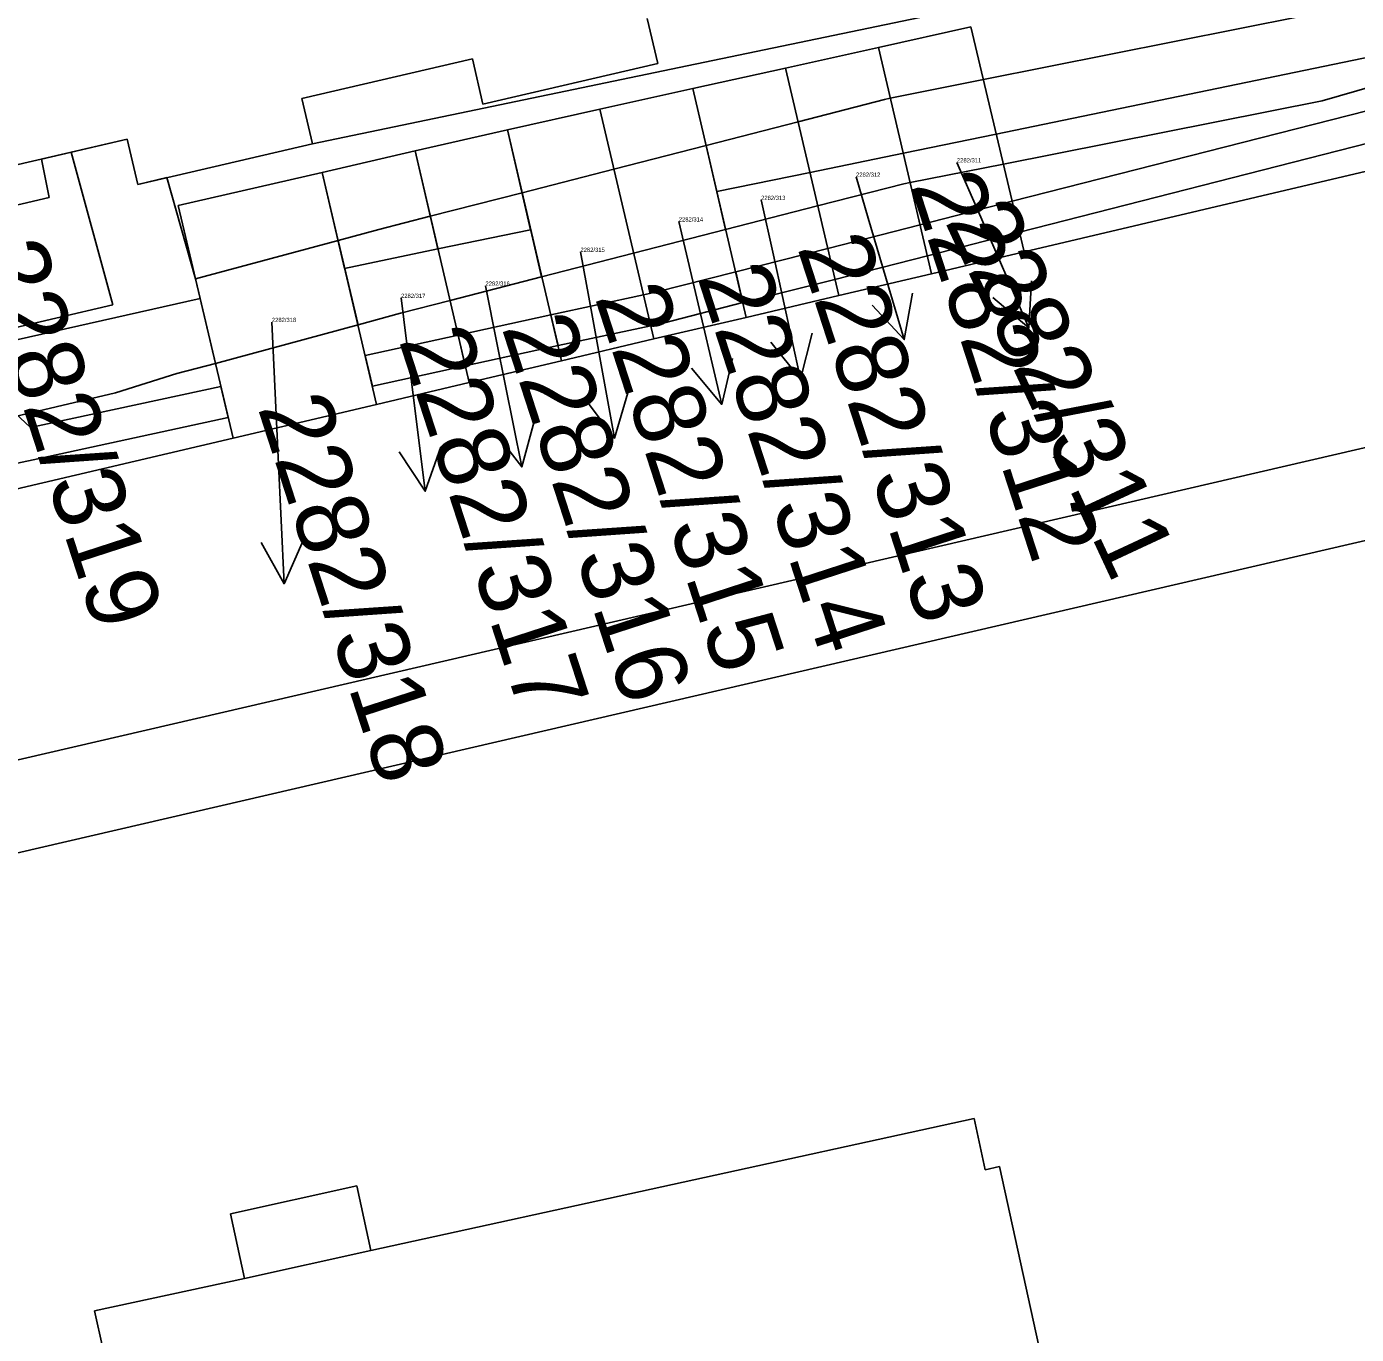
# Model space of a CAD drawing. Extents: x -785744 to -782822, y -1067550 to -1063910.
# Drawn here: x -783756.37 to -783724.87, y -1065973.53 to -1065942.56 of the extents above; entities that cross this region are included whole.
import ezdxf

# ---------------------------------------------------------------- set-up
doc = ezdxf.new("R2010")
doc.units = 0
for name, color, linetype in [('Hranice parcel', 7, 'Continuous'), ('Parcelní čísla', 7, 'Continuous'), ('Pop_ČP_popisy', 7, 'Continuous'), ('Vnitřní kresba', 7, 'Continuous'), ('Věcná břemena k části', 7, 'Continuous')]:
    doc.layers.add(name, color=color, linetype=linetype)

msp = doc.modelspace()

# ---------------------------------------------------------------- linework, layer by layer
at = {"layer": 'Hranice parcel'}
for p, q in [((-783736.19, -1065943.06), (-783734.93, -1065948.42)), ((-783737.13, -1065948.93), (-783738.39, -1065943.55)), ((-783739.32, -1065949.45), (-783740.59, -1065944.03)), ((-783742.79, -1065944.52), (-783741.51, -1065949.96)), ((-783743.7, -1065950.48), (-783744.98, -1065945.01)), ((-783747.17, -1065945.51), (-783745.89, -1065950.99)), ((-783748.08, -1065951.51), (-783749.37, -1065946.02))]:
    msp.add_line(p, q, dxfattribs=at)
for points in [[(-783741.67, -1065942.37), (-783741.42, -1065943.44)], [(-783736.19, -1065943.06), (-783734, -1065942.57)], [(-783734, -1065942.57), (-783732.74, -1065947.9)], [(-783738.39, -1065943.55), (-783736.19, -1065943.06)], [(-783749.85, -1065944.27), (-783745.81, -1065943.33)], [(-783745.81, -1065943.33), (-783745.56, -1065944.4)], [(-783745.56, -1065944.4), (-783741.42, -1065943.44)], [(-783740.59, -1065944.03), (-783738.39, -1065943.55)], [(-783740.59, -1065944.03), (-783742.79, -1065944.52)], [(-783749.85, -1065944.27), (-783749.6, -1065945.34)], [(-783744.98, -1065945.01), (-783742.79, -1065944.52)], [(-783744.98, -1065945.01), (-783747.17, -1065945.51)], [(-783758.48, -1065946.27), (-783753.99, -1065945.23)], [(-783753.99, -1065945.23), (-783753.74, -1065946.3)], [(-783753.74, -1065946.3), (-783749.6, -1065945.34)], [(-783749.37, -1065946.02), (-783747.17, -1065945.51)], [(-783732.74, -1065947.9), (-783724.49, -1065945.96)], [(-783749.37, -1065946.02), (-783752.78, -1065946.8)], [(-783752.78, -1065946.8), (-783751.48, -1065952.31)], [(-783734.93, -1065948.42), (-783732.74, -1065947.9)], [(-783737.13, -1065948.93), (-783734.93, -1065948.42)], [(-783739.32, -1065949.45), (-783737.13, -1065948.93)], [(-783741.51, -1065949.96), (-783739.32, -1065949.45)], [(-783743.7, -1065950.48), (-783741.51, -1065949.96)], [(-783745.89, -1065950.99), (-783743.7, -1065950.48)], [(-783748.08, -1065951.51), (-783745.89, -1065950.99)], [(-783751.48, -1065952.31), (-783748.08, -1065951.51)], [(-783757.54, -1065953.73), (-783751.48, -1065952.31)], [(-783813.42, -1065975.3), (-783722.57, -1065954.25)], [(-783748.22, -1065971.55), (-783733.92, -1065968.42)], [(-783733.92, -1065968.42), (-783733.66, -1065969.64)], [(-783733.66, -1065969.64), (-783733.32, -1065969.56)], [(-783733.32, -1065969.56), (-783732.02, -1065975.5)], [(-783751.54, -1065970.68), (-783748.55, -1065970.02)], [(-783748.55, -1065970.02), (-783748.22, -1065971.55)], [(-783751.54, -1065970.68), (-783751.21, -1065972.21)], [(-783754.76, -1065972.98), (-783751.21, -1065972.21)], [(-783754.76, -1065972.98), (-783754.57, -1065973.86)]]:
    msp.add_lwpolyline(points, dxfattribs=at)
at = {"layer": 'Pop_ČP_popisy'}
for p, q in [((-783736.43, -1065947.1), (-783735.577, -1065949.976)), ((-783733.82, -1065946.95), (-783732.623, -1065949.701)), ((-783738.68, -1065947.98), (-783738.035, -1065950.91)), ((-783740.59, -1065948.59), (-783739.903, -1065951.51)), ((-783742.98, -1065949.36), (-783742.441, -1065952.311)), ((-783745.23, -1065950.05), (-783744.642, -1065952.992)), ((-783747.3, -1065950.59), (-783746.928, -1065953.567)), ((-783750.41, -1065952.76), (-783750.272, -1065955.757))]:
    msp.add_line(p, q, dxfattribs=at)
for points in [[(-783734.33, -1065945.78), (-783733.82, -1065946.95)], [(-783736.72, -1065946.12), (-783736.43, -1065947.1)], [(-783738.97, -1065946.67), (-783738.68, -1065947.98)], [(-783740.92, -1065947.18), (-783740.59, -1065948.59)], [(-783743.25, -1065947.9), (-783742.98, -1065949.36)], [(-783745.5, -1065948.7), (-783745.23, -1065950.05)], [(-783732.563, -1065948.584), (-783732.623, -1065949.701), (-783733.48, -1065948.983)], [(-783747.5, -1065948.99), (-783747.3, -1065950.59)], [(-783735.382, -1065948.875), (-783735.577, -1065949.976), (-783736.34, -1065949.16)], [(-783750.56, -1065949.56), (-783750.41, -1065952.76)], [(-783737.762, -1065949.826), (-783738.035, -1065950.91), (-783738.739, -1065950.041)], [(-783739.645, -1065950.422), (-783739.903, -1065951.51), (-783740.619, -1065950.651)], [(-783742.129, -1065951.238), (-783742.441, -1065952.311), (-783743.112, -1065951.417)], [(-783744.347, -1065951.913), (-783744.642, -1065952.992), (-783745.328, -1065952.109)], [(-783746.556, -1065952.513), (-783746.928, -1065953.567), (-783747.548, -1065952.637)], [(-783749.818, -1065954.735), (-783750.272, -1065955.757), (-783750.817, -1065954.781)]]:
    msp.add_lwpolyline(points, dxfattribs=at)
at = {"layer": 'Vnitřní kresba'}
for points in [[(-783830.92, -1065977.15), (-783723.05, -1065952.16)], [(-783751.21, -1065972.21), (-783748.22, -1065971.55)]]:
    msp.add_lwpolyline(points, dxfattribs=at)
at = {"layer": 'Věcná břemena k části'}
for points in [[(-783724.6, -1065940.14), (-783740.72, -1065943.49)], [(-783726.16, -1065942.32), (-783733.7, -1065943.82)], [(-783733.4, -1065945.11), (-783723.59, -1065943.08)], [(-783740.72, -1065943.49), (-783749.6, -1065945.34)], [(-783725.68, -1065944.32), (-783723.27, -1065943.63)], [(-783742.79, -1065944.52), (-783740.59, -1065944.03)], [(-783740.59, -1065944.03), (-783740.02, -1065946.47)], [(-783733.7, -1065943.82), (-783735.91, -1065944.26)], [(-783736.05, -1065944.29), (-783738.09, -1065944.82)], [(-783735.91, -1065944.26), (-783736.05, -1065944.29)], [(-783733.23, -1065945.82), (-783725.68, -1065944.32)], [(-783744.98, -1065945.01), (-783742.79, -1065944.52)], [(-783724.62, -1065944.56), (-783733.02, -1065946.7)], [(-783744.43, -1065947.38), (-783744.98, -1065945.01)], [(-783738.09, -1065944.82), (-783740.27, -1065945.38)], [(-783753.99, -1065945.23), (-783756.02, -1065945.7)], [(-783753.99, -1065945.23), (-783755.32, -1065945.54)], [(-783753.74, -1065946.3), (-783753.99, -1065945.23)], [(-783753.74, -1065946.3), (-783753.99, -1065945.23)], [(-783749.6, -1065945.34), (-783753.74, -1065946.3)], [(-783735.6, -1065945.56), (-783733.4, -1065945.11)], [(-783732.85, -1065947.43), (-783724.56, -1065945.32)], [(-783755.32, -1065945.54), (-783754.33, -1065949.15)], [(-783747.17, -1065945.51), (-783749.37, -1065946.02)], [(-783749.37, -1065946.02), (-783747.17, -1065945.51)], [(-783746.63, -1065947.83), (-783747.17, -1065945.51)], [(-783747.17, -1065945.51), (-783746.63, -1065947.83)], [(-783740.27, -1065945.38), (-783742.46, -1065945.94)], [(-783740.27, -1065945.38), (-783740.02, -1065946.47)], [(-783739.81, -1065947.37), (-783740.27, -1065945.38)], [(-783737.81, -1065946.02), (-783735.6, -1065945.56)], [(-783756.02, -1065945.7), (-783755.84, -1065946.61)], [(-783742.46, -1065945.94), (-783744.63, -1065946.5)], [(-783735.44, -1065946.26), (-783733.23, -1065945.82)], [(-783753.05, -1065946.14), (-783753.74, -1065946.3)], [(-783752.37, -1065948.54), (-783753.05, -1065946.14)], [(-783752.78, -1065946.8), (-783749.37, -1065946.02)], [(-783749.37, -1065946.02), (-783748.84, -1065948.29)], [(-783740.02, -1065946.47), (-783737.81, -1065946.02)], [(-783737.63, -1065946.81), (-783735.59, -1065946.29)], [(-783735.59, -1065946.29), (-783735.44, -1065946.26)], [(-783755.84, -1065946.61), (-783758.27, -1065947.18)], [(-783744.63, -1065946.5), (-783746.81, -1065947.05)], [(-783744.17, -1065948.49), (-783744.63, -1065946.5)], [(-783744.63, -1065946.5), (-783744.17, -1065948.49)], [(-783740.02, -1065946.47), (-783739.81, -1065947.37)], [(-783752.26, -1065949), (-783752.78, -1065946.8)], [(-783739.81, -1065947.37), (-783737.63, -1065946.81)], [(-783733.02, -1065946.7), (-783735.2, -1065947.26)], [(-783746.81, -1065947.05), (-783748.03, -1065947.37)], [(-783748.03, -1065947.37), (-783748.99, -1065947.63)], [(-783746.63, -1065947.83), (-783744.43, -1065947.38)], [(-783741.99, -1065947.93), (-783739.81, -1065947.37)], [(-783735.2, -1065947.26), (-783737.39, -1065947.82)], [(-783735.03, -1065947.99), (-783732.85, -1065947.43)], [(-783748.99, -1065947.63), (-783752.37, -1065948.54)], [(-783748.99, -1065947.63), (-783748.52, -1065949.63)], [(-783748.52, -1065949.63), (-783748.99, -1065947.63)], [(-783748.84, -1065948.29), (-783746.63, -1065947.83)], [(-783737.39, -1065947.82), (-783739.57, -1065948.37)], [(-783744.17, -1065948.49), (-783741.99, -1065947.93)], [(-783737.22, -1065948.55), (-783735.03, -1065947.99)], [(-783746.34, -1065949.05), (-783744.17, -1065948.49)], [(-783739.57, -1065948.37), (-783741.47, -1065948.85)], [(-783739.4, -1065949.1), (-783739.57, -1065948.37)], [(-783739.57, -1065948.37), (-783739.4, -1065949.1)], [(-783752.26, -1065949), (-783752.37, -1065948.54)], [(-783752.37, -1065948.54), (-783751.9, -1065950.54)], [(-783739.4, -1065949.1), (-783737.22, -1065948.55)], [(-783758.33, -1065950.37), (-783752.26, -1065949)], [(-783751.9, -1065950.54), (-783752.26, -1065949)], [(-783747.51, -1065949.35), (-783746.34, -1065949.05)], [(-783741.76, -1065948.92), (-783743.95, -1065949.39)], [(-783741.47, -1065948.85), (-783741.76, -1065948.92)], [(-783741.29, -1065949.59), (-783739.4, -1065949.1)], [(-783754.33, -1065949.15), (-783758.39, -1065950.1)], [(-783748.52, -1065949.63), (-783747.51, -1065949.35)], [(-783743.95, -1065949.39), (-783746.15, -1065949.87)], [(-783743.95, -1065949.39), (-783743.78, -1065950.12)], [(-783743.78, -1065950.12), (-783743.95, -1065949.39)], [(-783751.9, -1065950.54), (-783748.52, -1065949.63)], [(-783743.78, -1065950.12), (-783741.58, -1065949.65)], [(-783741.58, -1065949.65), (-783741.29, -1065949.59)], [(-783746.15, -1065949.87), (-783748.35, -1065950.35)], [(-783746.15, -1065949.87), (-783745.98, -1065950.6)], [(-783745.98, -1065950.6), (-783746.15, -1065949.87)], [(-783748.35, -1065950.35), (-783748.18, -1065951.08)], [(-783745.98, -1065950.6), (-783743.78, -1065950.12)], [(-783752.81, -1065950.78), (-783751.9, -1065950.54)], [(-783748.18, -1065951.08), (-783745.98, -1065950.6)], [(-783754.27, -1065951.24), (-783752.81, -1065950.78)], [(-783757.92, -1065952.1), (-783754.27, -1065951.24)], [(-783756.28, -1065952.06), (-783757.24, -1065951.17)], [(-783751.77, -1065951.09), (-783756.28, -1065952.06)], [(-783751.6, -1065951.82), (-783751.77, -1065951.09)], [(-783756.22, -1065952.82), (-783751.6, -1065951.82)], [(-783757.68, -1065953.13), (-783756.22, -1065952.82)]]:
    msp.add_lwpolyline(points, dxfattribs=at)

# ---------------------------------------------------------------- texts
at = {"layer": 'Parcelní čísla'}
for s, p in [('2282/311', (-783734.33, -1065945.78)), ('2282/312', (-783736.72, -1065946.12)), ('2282/313', (-783738.97, -1065946.67)), ('2282/314', (-783740.92, -1065947.18)), ('2282/315', (-783743.25, -1065947.9)), ('2282/316', (-783745.5, -1065948.7)), ('2282/317', (-783747.5, -1065948.99)), ('2282/318', (-783750.56, -1065949.56))]:
    msp.add_text(s, height=0.1, dxfattribs=at).set_placement(p)
at = {"layer": 'Pop_ČP_popisy'}
for s, rotation, p in [('2282/312', 288, (-783735.443, -1065946.316)), ('2282/311', 294.974, (-783734.629, -1065947.168)), ('2282/313', 288, (-783738.12, -1065947.794)), ('2282/319', 288, (-783757.643, -1065947.94)), ('2282/314', 288, (-783740.483, -1065948.5)), ('2282/315', 288, (-783742.918, -1065948.971)), ('2282/316', 288, (-783745.123, -1065949.69)), ('2282/317', 288, (-783747.561, -1065949.987)), ('2282/318', 288, (-783750.904, -1065951.586))]:
    msp.add_text(s, height=1.7, rotation=rotation, dxfattribs=at).set_placement(p)

doc.saveas('drawing.dxf')
